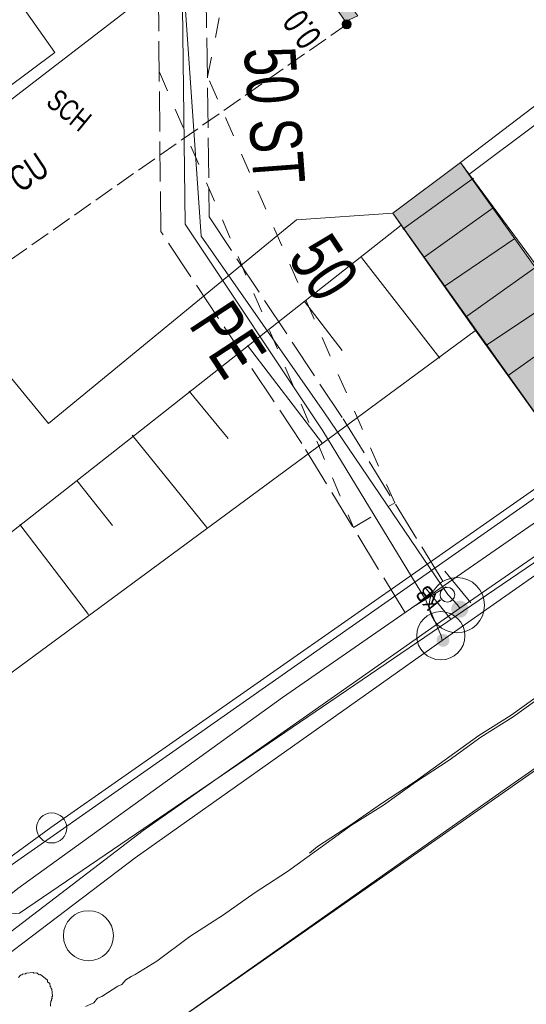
# Model space of a CAD drawing. Header units: metres. Extents: x -740 to 758, y -633 to 854.
# Tile 485 of 656: x -2 to 8, y -209 to -189. Entities that reach past the tile are written whole.
import ezdxf

# ---------------------------------------------------------------- set-up
doc = ezdxf.new("R2010")
doc.units = ezdxf.units.M
doc.header["$MEASUREMENT"] = 0
for name, pattern in [('416_125', [0.5408, 0.416, -0.1248]), ('416_416', [0.832, 0.416, -0.416]), ('832_208', [1.04, 0.832, -0.208])]:
    doc.linetypes.add(name, pattern=pattern)
for name, color, linetype in [('Gas.LOVION', 7, 'Continuous'), ('Gis.LOVION', 7, 'Continuous'), ('Grundkarte.LOVION', 7, 'Continuous'), ('Strom.LOVION', 7, 'Continuous'), ('StromBemass.LOVION', 7, 'Continuous'), ('Telko.LOVION', 7, 'Continuous'), ('Wasser.LOVION', 7, 'Continuous')]:
    doc.layers.add(name, color=color, linetype=linetype)
doc.styles.add('ERSTELLTER_STIL_1', font='arial.ttf')

msp = doc.modelspace()

# ---------------------------------------------------------------- hatches: boundary and pattern name
at = {"layer": 'Gas.LOVION', "linetype": 'Continuous', "lineweight": 13}
for points in [[(7.133, -201.334), (7.145, -201.316), (7.156, -201.297), (7.164, -201.276), (7.169, -201.255), (7.172, -201.233), (7.172, -201.211), (7.169, -201.189), (7.164, -201.168), (7.155, -201.148), (7.145, -201.129), (7.132, -201.111), (7.117, -201.095), (7.1, -201.081), (7.081, -201.069), (7.061, -201.06), (7.04, -201.053), (7.019, -201.049), (6.997, -201.048), (6.975, -201.049), (6.953, -201.053), (6.933, -201.06), (6.913, -201.07), (6.894, -201.082), (6.877, -201.096), (6.862, -201.112), (6.85, -201.129), (6.839, -201.149), (6.831, -201.169), (6.826, -201.19), (6.823, -201.212), (6.823, -201.234), (6.826, -201.256), (6.831, -201.277), (6.839, -201.298), (6.85, -201.317), (6.863, -201.335), (6.878, -201.351), (6.895, -201.364), (6.914, -201.376), (6.934, -201.385), (6.955, -201.392), (6.976, -201.396), (6.998, -201.398), (7.02, -201.396), (7.042, -201.392), (7.062, -201.385), (7.082, -201.376), (7.101, -201.364), (7.118, -201.35)], [(7.138, -201.334), (7.151, -201.316), (7.162, -201.297), (7.17, -201.276), (7.175, -201.255), (7.178, -201.233), (7.178, -201.211), (7.175, -201.189), (7.17, -201.168), (7.161, -201.147), (7.151, -201.128), (7.138, -201.11), (7.122, -201.094), (7.105, -201.08), (7.087, -201.068), (7.067, -201.059), (7.046, -201.052), (7.024, -201.048), (7.002, -201.047), (6.98, -201.048), (6.958, -201.052), (6.937, -201.059), (6.917, -201.069), (6.899, -201.081), (6.882, -201.095), (6.867, -201.111), (6.854, -201.129), (6.843, -201.148), (6.835, -201.169), (6.83, -201.19), (6.827, -201.212), (6.827, -201.234), (6.83, -201.256), (6.835, -201.277), (6.844, -201.298), (6.854, -201.317), (6.867, -201.335), (6.882, -201.351), (6.9, -201.365), (6.918, -201.377), (6.938, -201.386), (6.959, -201.393), (6.981, -201.397), (7.003, -201.398), (7.025, -201.397), (7.047, -201.393), (7.068, -201.386), (7.088, -201.376), (7.106, -201.364), (7.123, -201.35)]]:
    msp.add_hatch(color=7, dxfattribs=at).paths.add_polyline_path(points)
at = {"layer": 'Grundkarte.LOVION', "linetype": 'Continuous', "lineweight": 18}
for color, points in [(9, [(21.672, -177.129), (16.601, -169.999), (16.293, -170.177), (16.369, -170.347), (7.246, -176.795), (2.379, -180.227), (-0.001, -181.878), (-0.103, -181.74), (-0.379, -181.945), (4.628, -189.021), (4.883, -188.908), (4.781, -188.77), (9.457, -185.505), (10.342, -184.886), (21.294, -177.195), (21.37, -177.365)]), (254, [(10.719, -197.204), (8.761, -194.41), (7.185, -192.2), (7.013, -191.951), (5.609, -193.004), (5.781, -193.253), (7.324, -195.437), (9.309, -198.199)])]:
    msp.add_hatch(color=color, dxfattribs=at).paths.add_polyline_path(points)
at = {"layer": 'StromBemass.LOVION', "linetype": 'Continuous', "lineweight": 13}
msp.add_hatch(color=7, dxfattribs=at).paths.add_polyline_path([(4.726, -189.142), (4.733, -189.133), (4.739, -189.122), (4.744, -189.111), (4.746, -189.1), (4.748, -189.088), (4.748, -189.076), (4.746, -189.064), (4.743, -189.052), (4.739, -189.041), (4.733, -189.031), (4.726, -189.021), (4.718, -189.013), (4.709, -189.005), (4.699, -188.999), (4.688, -188.994), (4.676, -188.99), (4.665, -188.988), (4.653, -188.987), (4.641, -188.988), (4.629, -188.99), (4.618, -188.994), (4.607, -188.999), (4.597, -189.005), (4.588, -189.013), (4.58, -189.022), (4.573, -189.031), (4.567, -189.042), (4.563, -189.053), (4.56, -189.065), (4.558, -189.076), (4.558, -189.088), (4.56, -189.1), (4.563, -189.112), (4.567, -189.123), (4.573, -189.133), (4.58, -189.143), (4.588, -189.152), (4.597, -189.159), (4.608, -189.166), (4.618, -189.171), (4.63, -189.174), (4.641, -189.176), (4.653, -189.177), (4.665, -189.176), (4.677, -189.174), (4.688, -189.17), (4.699, -189.165), (4.709, -189.159), (4.718, -189.151)])
at = {"layer": 'Wasser.LOVION', "linetype": 'Continuous', "lineweight": 13}
for points in [[(6.754, -201.954), (6.763, -201.941), (6.771, -201.926), (6.778, -201.91), (6.782, -201.894), (6.784, -201.878), (6.784, -201.861), (6.781, -201.844), (6.777, -201.828), (6.771, -201.813), (6.763, -201.798), (6.753, -201.784), (6.742, -201.772), (6.729, -201.762), (6.715, -201.753), (6.699, -201.746), (6.684, -201.741), (6.667, -201.737), (6.65, -201.736), (6.634, -201.738), (6.617, -201.741), (6.601, -201.746), (6.586, -201.753), (6.572, -201.762), (6.559, -201.773), (6.548, -201.785), (6.538, -201.799), (6.53, -201.813), (6.524, -201.829), (6.52, -201.845), (6.518, -201.862), (6.518, -201.878), (6.52, -201.895), (6.524, -201.911), (6.531, -201.927), (6.539, -201.941), (6.549, -201.955), (6.56, -201.967), (6.573, -201.978), (6.587, -201.986), (6.602, -201.993), (6.618, -201.999), (6.635, -202.002), (6.651, -202.003), (6.668, -202.002), (6.684, -201.998), (6.7, -201.993), (6.715, -201.986), (6.729, -201.977), (6.742, -201.966)], [(6.756, -201.953), (6.765, -201.939), (6.773, -201.925), (6.779, -201.909), (6.784, -201.893), (6.786, -201.876), (6.785, -201.86), (6.783, -201.843), (6.779, -201.827), (6.773, -201.812), (6.765, -201.797), (6.755, -201.784), (6.744, -201.772), (6.731, -201.761), (6.717, -201.752), (6.702, -201.745), (6.686, -201.74), (6.669, -201.737), (6.653, -201.736), (6.636, -201.737), (6.62, -201.74), (6.604, -201.745), (6.589, -201.752), (6.575, -201.761), (6.562, -201.772), (6.551, -201.784), (6.541, -201.798), (6.533, -201.812), (6.527, -201.828), (6.523, -201.844), (6.521, -201.861), (6.521, -201.877), (6.523, -201.894), (6.527, -201.91), (6.533, -201.925), (6.541, -201.94), (6.551, -201.953), (6.562, -201.966), (6.575, -201.976), (6.589, -201.985), (6.605, -201.992), (6.62, -201.997), (6.637, -202), (6.653, -202.001), (6.67, -202), (6.686, -201.997), (6.702, -201.992), (6.717, -201.985), (6.731, -201.976), (6.744, -201.965)]]:
    msp.add_hatch(color=7, dxfattribs=at).paths.add_polyline_path(points)

# ---------------------------------------------------------------- linework, layer by layer
at = {"layer": 'Gas.LOVION', "color": 5, "linetype": 'Continuous', "lineweight": 18}
for points in [[(34.071, -182.123), (31.707, -183.788), (29.661, -185.229), (19.963, -192.147), (10.185, -199), (7.001, -201.203), (0.433, -205.82), (-9.054, -213.073), (-16.365, -220.068), (-16.434, -220.119), (-16.409, -220.22), (-15.677, -226.503), (-15.668, -226.591), (-15.734, -226.671), (-18.904, -231.282), (-21.877, -235.947), (-27.2, -246.649), (-30.467, -258.126), (-30.933, -261.216)], [(7.001, -201.203), (6.95, -201.134), (6.752, -200.917), (4.196, -197.147), (1.636, -193.481), (1.199, -187.199), (2.686, -186.241)]]:
    msp.add_lwpolyline(points, dxfattribs=at)
at = {"layer": 'Gas.LOVION', "color": 1, "linetype": 'Continuous', "lineweight": 18}
for points in [[(34.561, -186.322), (32.115, -188.054), (20.219, -196.369), (7.923, -204.975), (0.886, -209.934)], [(25.196, -192.922), (20.245, -196.391), (7.949, -204.997), (-1.291, -211.457), (-6.131, -214.856), (-9.32, -217.916), (-13.166, -221.809), (-16.617, -226.107), (-22.937, -235.533), (-26.261, -241.74), (-27.37, -247.478), (-32.55, -261.152), (-32.689, -263.353)]]:
    msp.add_lwpolyline(points, dxfattribs=at)
at = {"layer": 'Gas.LOVION', "color": 251, "linetype": 'Continuous', "lineweight": 13}
for points in [[(6.69, -200.435), (7.227, -201.092)], [(6.279, -200.771), (6.817, -201.428)]]:
    msp.add_lwpolyline(points, dxfattribs=at)
at = {"layer": 'Gas.LOVION', "color": 7, "linetype": 'Continuous', "lineweight": 13}
msp.add_circle((6.941, -201.14), 0.573, dxfattribs=at)
at = {"layer": 'Gas.LOVION', "color": 251, "linetype": 'Continuous', "lineweight": 13}
msp.add_circle((6.743, -200.922), 0.152, dxfattribs=at)
at = {"layer": 'Gis.LOVION', "color": 44, "linetype": 'Continuous', "lineweight": 18}
msp.add_lwpolyline([(-2.151, -208.866), (-2.111, -208.818), (-2.082, -208.815), (-2.068, -208.799), (-2.01, -208.793), (-1.997, -208.777), (-1.85, -208.763), (-1.834, -208.776), (-1.776, -208.77), (-1.727, -208.81), (-1.698, -208.807), (-1.554, -208.926), (-1.551, -208.955), (-1.503, -208.995), (-1.497, -209.053), (-1.481, -209.066), (-1.478, -209.096), (-1.462, -209.109), (-1.447, -209.255), (-1.461, -209.271), (-1.458, -209.301), (-1.471, -209.317), (-1.468, -209.346), (-1.481, -209.362), (-1.479, -209.391), (-1.492, -209.407), (-1.486, -209.466)], dxfattribs=at)
at = {"layer": 'Grundkarte.LOVION', "color": 8, "linetype": 'Continuous', "lineweight": 18}
for points in [[(36.181, -179.523), (-8.099, -210.6), (-1.479, -205.756), (9.309, -198.199), (10.719, -197.204), (28.308, -184.844), (36.578, -179.041), (28.308, -184.844), (10.719, -197.204), (9.309, -198.199), (-1.479, -205.756), (-8.099, -210.6), (-11.657, -213.815), (-15.27, -217.36), (-15.772, -217.971), (-18.806, -221.4), (-19.15, -221.818), (-25.912, -219.76), (-24.981, -193.01), (-23.023, -142.603)], [(-36.516, -260.638), (-36.387, -259.237), (-35.474, -252.556), (-35.261, -251.708), (-34.651, -249.786), (-34.21, -248.857), (-32.393, -245.073), (-30.916, -241.441), (-27.549, -234.462), (-27.217, -233.927), (-26.327, -232.451), (-24.82, -230.028), (-19.15, -221.818), (-18.806, -221.4), (-15.772, -217.971), (-15.27, -217.36), (-11.657, -213.815), (-8.099, -210.6), (-1.479, -205.756), (9.309, -198.199), (10.719, -197.204), (28.308, -184.844), (36.578, -179.041)], [(-36.516, -260.638), (-36.387, -259.237), (-26.354, -233.99), (-24.82, -230.028), (-18.024, -222.151), (-8.099, -210.6), (36.181, -179.523)], [(16.808, -197.309), (16.395, -197.615), (16.231, -197.749), (16.093, -197.852), (15.923, -197.927), (15.648, -198.132), (15.483, -198.266), (15.208, -198.47), (15.038, -198.546), (12.939, -200.052), (12.44, -200.396), (11.916, -200.772), (11.359, -201.122), (10.834, -201.499), (10.336, -201.843), (9.286, -202.596), (8.729, -202.946), (8.067, -203.424), (7.398, -203.844), (6.073, -204.802), (5.379, -205.254), (4.742, -205.7), (4.048, -206.152), (3.884, -206.287)], [(8.771, -202.98), (8.109, -203.459), (7.44, -203.879), (6.778, -204.358), (6.083, -204.81), (5.421, -205.288), (4.752, -205.708), (3.427, -206.665), (2.733, -207.118), (2.096, -207.564), (1.402, -208.016), (0.713, -208.527), (0.267, -208.807), (0.182, -208.845), (0.071, -208.915), (-0.008, -209.011), (-0.093, -209.049), (-0.427, -209.259), (-0.512, -209.297), (-0.592, -209.393), (-0.762, -209.469)]]:
    msp.add_lwpolyline(points, dxfattribs=at)
msp.add_lwpolyline([(21.672, -177.129), (21.37, -177.365), (21.294, -177.195), (10.342, -184.886), (9.457, -185.505), (4.781, -188.77), (4.883, -188.908), (4.628, -189.021), (-0.379, -181.945), (-0.103, -181.74), (-0.001, -181.878), (2.379, -180.227), (7.246, -176.795), (16.369, -170.347), (16.293, -170.177), (16.601, -169.999)], close=True, dxfattribs=at)
at = {"layer": 'Grundkarte.LOVION', "color": 253, "linetype": 'Continuous', "lineweight": 18}
for points in [[(36.578, -179.041), (28.308, -184.844), (10.719, -197.204), (9.309, -198.199), (-1.479, -205.756), (-8.099, -210.6), (-11.657, -213.815), (-15.27, -217.36), (-15.772, -217.971), (-18.806, -221.4), (-19.15, -221.818), (-25.912, -219.76), (-54.607, -211.039), (-54.841, -208.638), (-55.401, -206.24), (-56.306, -203.934), (-57.152, -202.539), (-57.636, -201.818), (-59.157, -199.868), (-60.985, -198.096), (-63.014, -196.699), (-65.279, -195.59), (-67.368, -194.79), (-80.01, -191.238)], [(-25.247, -200.868), (-17.868, -203.486), (-17.309, -203.461), (-15.426, -203.07), (-13.631, -199.969), (-7.841, -194.496), (-5.419, -192.664), (-1.397, -189.669), (-4.108, -185.826), (-4.178, -185.715), (-1.686, -183.993), (0.17, -182.718), (4.628, -189.021), (4.883, -188.908), (4.781, -188.77), (9.457, -185.505)], [(17.547, -183.916), (7.013, -191.951), (10.83, -197.134)], [(9.309, -198.199), (5.609, -193.004), (3.612, -193.14), (-1.531, -197.367), (-3.174, -195.37), (-9.754, -200.624), (-10.728, -201.547), (-11.092, -202.056), (-11.418, -202.649), (-11.659, -203.205), (-11.974, -203.915), (-13.674, -207.687), (-13.816, -208.056), (-13.931, -208.392), (-14.558, -210.138)]]:
    msp.add_lwpolyline(points, dxfattribs=at)
at = {"layer": 'Grundkarte.LOVION', "color": 7, "linetype": 'Continuous', "lineweight": 13}
for points in [[(7.185, -192.2), (13.078, -187.781)], [(8.761, -194.41), (7.185, -192.2)], [(5.781, -193.253), (0.266, -197.605), (-3.687, -200.711), (-11.559, -206.948), (-10.404, -208.491)], [(5.781, -193.253), (7.324, -195.437), (-3.344, -203.308), (-6.402, -205.587), (-7.944, -206.743), (-10.404, -208.491)], [(4.96, -193.925), (6.583, -196.012)], [(3.778, -194.838), (4.558, -195.856)], [(2.597, -195.752), (4.155, -197.787)], [(1.389, -196.697), (2.194, -197.683)], [(0.207, -197.611), (1.754, -199.529)], [(-0.942, -198.551), (-0.201, -199.483)], [(-2.124, -199.464), (-0.7, -201.335)]]:
    msp.add_lwpolyline(points, dxfattribs=at)
at = {"layer": 'Grundkarte.LOVION', "color": 251, "linetype": 'Continuous', "lineweight": 13}
msp.add_lwpolyline([(10.719, -197.204), (9.309, -198.199), (7.324, -195.437), (5.781, -193.253), (5.609, -193.004), (7.013, -191.951), (7.185, -192.2), (8.761, -194.41)], close=True, dxfattribs=at)
for points in [[(5.819, -193.338), (7.282, -192.279)], [(6.259, -193.916), (7.696, -192.889)], [(6.674, -194.526), (8.142, -193.525)], [(7.12, -195.162), (8.557, -194.135)], [(7.561, -195.739), (9.003, -194.771)], [(8.007, -196.375), (9.444, -195.348)]]:
    msp.add_lwpolyline(points, dxfattribs=at)
at = {"layer": 'Grundkarte.LOVION', "color": 9, "linetype": 'Continuous', "lineweight": 18}
msp.add_circle((-1.465, -205.763), 0.313, dxfattribs=at)
at = {"layer": 'Grundkarte.LOVION', "color": 7, "linetype": 'Continuous', "lineweight": 13}
msp.add_circle((-0.703, -208), 0.519, dxfattribs=at)
at = {"layer": 'Strom.LOVION', "color": 5, "linetype": 'Continuous', "lineweight": 18}
msp.add_lwpolyline([(-9.469, -193.562), (-8.579, -194.805), (-4.807, -192.279), (-4.454, -192.111), (-4.088, -192.223), (-3.682, -192.449), (-3.044, -192.165), (-2.742, -191.929), (-2.515, -191.685), (-2.504, -191.344), (-2.65, -191.063), (-2.526, -190.814), (2.902, -186.633)], dxfattribs=at)
at = {"layer": 'StromBemass.LOVION', "color": 7, "linetype": '416_125', "lineweight": 13}
msp.add_lwpolyline([(4.663, -189.077), (-11.794, -200.617), (-13.342, -201.714)], dxfattribs=at)
at = {"layer": 'StromBemass.LOVION', "color": 7, "linetype": 'Continuous', "lineweight": 13}
msp.add_circle((4.653, -189.082), 0.095, dxfattribs=at)
at = {"layer": 'Telko.LOVION', "color": 1, "linetype": 'Continuous', "lineweight": 18}
for points in [[(34.52, -181.577), (31.923, -183.427), (31.507, -183.704), (31.004, -183.856), (3.325, -203.055), (-2.168, -207.02), (-8.112, -211.828), (-12.523, -216.441), (-19.929, -224.732), (-24.803, -232.169), (-26.883, -236.436), (-30.865, -246.49), (-35.036, -258.543), (-35.649, -261.352)], [(-29.822, -242.797), (-30.203, -242.376), (-31.571, -241.387), (-29.776, -237.532), (-27.888, -233.86), (-25.014, -229.249), (-21.199, -223.526), (-18.57, -219.737), (-15.143, -216.092), (-11.526, -212.28), (-8.011, -209.084), (-7.406, -209.527), (-5.359, -207.79), (-2.133, -207.534), (11.278, -198.391), (29.411, -186.155), (31.758, -184.61), (32.155, -184.291), (32.341, -184.228)]]:
    msp.add_lwpolyline(points, dxfattribs=at)
at = {"layer": 'Wasser.LOVION', "color": 94, "linetype": 'Continuous', "lineweight": 18}
msp.add_lwpolyline([(33.12, -183.28), (32.031, -184.081), (29.84, -185.699), (24.899, -189.123), (19.955, -192.518), (15.049, -195.997), (10.082, -199.453), (6.638, -201.874), (5.16, -202.92), (0.267, -206.383), (-4.603, -210.081)], dxfattribs=at)
at = {"layer": 'Wasser.LOVION', "color": 7, "linetype": '832_208', "lineweight": 13}
msp.add_lwpolyline([(2.275, -185.66), (2.859, -186.49), (1.724, -187.281), (1.804, -193.081), (4.578, -197.272), (6.721, -200.757), (5.857, -201.285), (3.726, -197.784), (0.799, -193.386), (0.73, -186.787)], close=True, dxfattribs=at)
at = {"layer": 'Wasser.LOVION', "color": 252, "linetype": '416_416', "lineweight": 18}
msp.add_lwpolyline([(0.771, -190.078), (4.798, -199.527), (5.65, -199.015), (1.77, -190.173), (2.581, -186.074)], dxfattribs=at)
at = {"layer": 'Wasser.LOVION', "color": 150, "linetype": 'Continuous', "lineweight": 18}
msp.add_lwpolyline([(6.638, -201.874), (6.614, -201.773), (6.289, -201.021), (4.159, -197.52), (1.301, -193.233), (1.227, -187.034), (2.581, -186.074)], dxfattribs=at)
at = {"layer": 'Wasser.LOVION', "color": 7, "linetype": 'Continuous', "lineweight": 13}
msp.add_circle((6.607, -201.774), 0.501, dxfattribs=at)

# ---------------------------------------------------------------- texts
at = {"layer": 'Gas.LOVION', "color": 5, "linetype": 'Continuous', "lineweight": 18, "attachment_point": 7, "style": 'ERSTELLTER_STIL_1'}
for s, insert, char_height, rotation in [('{\\A1;\\W0.71558x;50 ST}', (2.505, -189.595), 1.06709, 274.2454), ('{\\A1;\\W0.71559x;KB}', (6.63, -201.062), 0.3557, 129.2396)]:
    msp.add_mtext(s, dxfattribs=dict(at, insert=insert, char_height=char_height, rotation=rotation))
at = {"layer": 'Strom.LOVION', "color": 7, "linetype": 'Continuous', "lineweight": 13, "insert": (-1.61, -190.743), "char_height": 0.4446, "attachment_point": 7, "rotation": 320.5834, "style": 'ERSTELLTER_STIL_1'}
msp.add_mtext('{\\A1;\\W0.71564x;SCH}', dxfattribs=at)
at = {"layer": 'Strom.LOVION', "color": 5, "linetype": 'Continuous', "lineweight": 18, "insert": (-3.194, -193.324), "char_height": 0.53354, "attachment_point": 7, "rotation": 33.7237, "style": 'ERSTELLTER_STIL_1'}
msp.add_mtext('{\\A1;\\W0.71558x;4x35 CU}', dxfattribs=at)
at = {"layer": 'StromBemass.LOVION', "color": 7, "linetype": 'Continuous', "lineweight": 13, "insert": (4.168, -189.332), "char_height": 0.53356, "attachment_point": 7, "rotation": 125.2405, "style": 'ERSTELLTER_STIL_1'}
msp.add_mtext('{\\A1;\\W0.71556x;0.0}', dxfattribs=at)
at = {"layer": 'Wasser.LOVION', "color": 150, "linetype": 'Continuous', "lineweight": 18, "char_height": 1.0671, "attachment_point": 7, "rotation": 303.2465, "style": 'ERSTELLTER_STIL_1'}
for s, insert in [('{\\A1;\\W0.71556x;50}', (3.4, -193.934)), ('{\\A1;\\W0.71557x;PE}', (1.36, -195.318))]:
    msp.add_mtext(s, dxfattribs=dict(at, insert=insert))

doc.saveas('drawing.dxf')
